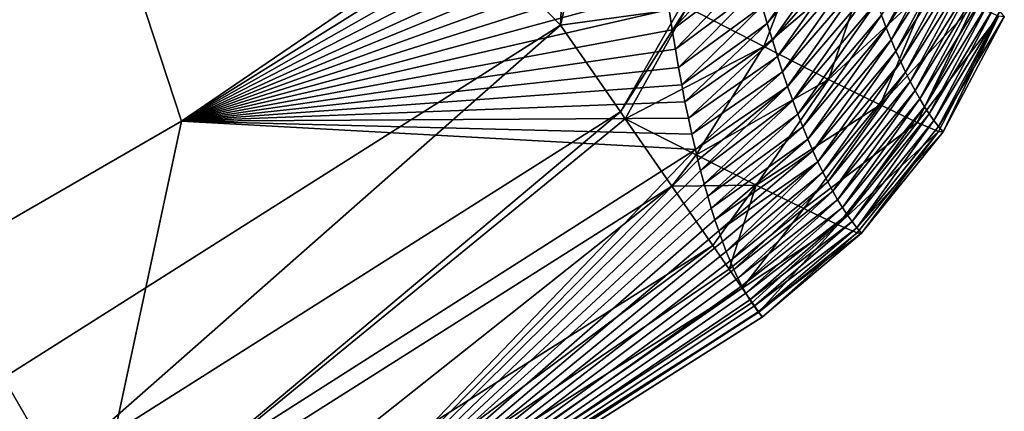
# Model space of a CAD drawing. Header units: metres. Extents: x -101 to 101, y -261 to 23.
# Tile 240 of 287: x 88.5 to 91.39, y -20.8 to -19.65. Entities that reach past the tile are written whole.
import ezdxf

# ---------------------------------------------------------------- set-up
doc = ezdxf.new("R2010")
doc.units = ezdxf.units.M
doc.layers.add('solid_505151_K2442K1000C34', color=7, linetype='CONTINUOUS')

msp = doc.modelspace()

# ---------------------------------------------------------------- linework, layer by layer
at = {"layer": 'solid_505151_K2442K1000C34'}
for points in [[(90.090057, -19.668598, 102.4142), (90.134018, -18.706974, 102.818878), (87.591324, -17.093513, 104.159546)], [(88.453484, -20.704044, 102.4142), (90.090057, -19.668598, 102.4142), (87.591324, -17.093513, 104.159546)], [(88.561974, -18.688675, 79.883408), (86.653976, -19.790264, 79.883408), (87.633049, -17.303938, 73.114449)], [(90.491371, -17.964722, 102.987282), (90.134018, -18.706974, 102.818878), (90.090057, -19.668598, 102.4142)], [(90.491371, -17.964722, 102.987282), (90.090057, -19.668598, 102.4142), (90.439293, -19.620802, 102.287598)], [(87.539078, -20.78021, 86.734787), (86.653976, -19.790264, 79.883408), (88.561974, -18.688675, 79.883408)], [(88.976685, -19.950209, 86.734787), (87.539078, -20.78021, 86.734787), (88.561974, -18.688675, 79.883408)], [(90.345604, -19.019064, 86.70105), (88.976685, -19.950209, 86.734787), (88.561974, -18.688675, 79.883408)], [(90.351089, -19.094061, 87.106079), (88.976685, -19.950209, 86.734787), (90.345604, -19.019064, 86.70105)], [(90.351089, -19.094061, 87.106079), (90.357018, -19.168407, 87.518723), (88.976685, -19.950209, 86.734787)], [(90.357018, -19.168407, 87.518723), (90.363441, -19.241938, 87.938744), (88.976685, -19.950209, 86.734787)], [(90.363441, -19.241938, 87.938744), (90.370415, -19.314486, 88.365913), (88.976685, -19.950209, 86.734787)], [(90.370415, -19.314486, 88.365913), (90.377144, -19.378227, 88.752724), (88.976685, -19.950209, 86.734787)], [(90.932739, -19.330862, 91.846382), (90.697189, -19.664454, 92.205757), (90.682312, -19.61359, 91.767296)], [(90.932739, -19.330862, 91.846382), (90.946846, -19.380497, 92.281036), (90.697189, -19.664454, 92.205757)], [(91.032219, -19.639824, 94.892792), (91.228943, -19.339445, 95.316216), (91.046471, -19.67672, 95.328644)], [(91.046471, -19.67672, 95.328644), (91.228943, -19.339445, 95.316216), (91.242729, -19.374544, 95.753784)], [(91.046471, -19.67672, 95.328644), (91.242729, -19.374544, 95.753784), (91.060707, -19.711834, 95.764641)], [(91.060707, -19.711834, 95.764641), (91.242729, -19.374544, 95.753784), (91.256531, -19.407869, 96.19149)], [(90.377144, -19.378227, 88.752724), (90.384392, -19.440941, 89.144867), (88.976685, -19.950209, 86.734787)], [(90.946846, -19.380497, 92.281036), (90.712097, -19.713411, 92.644409), (90.697189, -19.664454, 92.205757)], [(90.946846, -19.380497, 92.281036), (90.961006, -19.428284, 92.715889), (90.712097, -19.713411, 92.644409)], [(90.961006, -19.428284, 92.715889), (90.72702, -19.760477, 93.083244), (90.712097, -19.713411, 92.644409)], [(90.961006, -19.428284, 92.715889), (90.975212, -19.47423, 93.150932), (90.72702, -19.760477, 93.083244)], [(91.060707, -19.711834, 95.764641), (91.256531, -19.407869, 96.19149), (91.074913, -19.745174, 96.200775)], [(91.074913, -19.745174, 96.200775), (91.256531, -19.407869, 96.19149), (91.270317, -19.43943, 96.629333)], [(90.384392, -19.440941, 89.144867), (90.392189, -19.502556, 89.542381), (88.976685, -19.950209, 86.734787)], [(90.637978, -19.449396, 90.453117), (90.418137, -19.68224, 90.776703), (90.409119, -19.623346, 90.358932)], [(90.637978, -19.449396, 90.453117), (90.652695, -19.506077, 90.890968), (90.418137, -19.68224, 90.776703)], [(90.686714, -19.731571, 102.063965), (90.877495, -19.827955, 101.812279), (91.00219, -19.462896, 101.899895)], [(90.759018, -19.546597, 102.102554), (90.686714, -19.731571, 102.063965), (91.00219, -19.462896, 101.899895)], [(90.877495, -19.827955, 101.812279), (91.177292, -19.550259, 101.602928), (91.00219, -19.462896, 101.899895)], [(91.074913, -19.745174, 96.200775), (91.270317, -19.43943, 96.629333), (91.089088, -19.776749, 96.637032)], [(91.089088, -19.776749, 96.637032), (91.270317, -19.43943, 96.629333), (91.284103, -19.469227, 97.067299)], [(90.975212, -19.47423, 93.150932), (90.741943, -19.805656, 93.522255), (90.72702, -19.760477, 93.083244)], [(90.975212, -19.47423, 93.150932), (90.989441, -19.518349, 93.586143), (90.741943, -19.805656, 93.522255)], [(91.089088, -19.776749, 96.637032), (91.284103, -19.469227, 97.067299), (91.103218, -19.806562, 97.07341)], [(91.103218, -19.806562, 97.07341), (91.284103, -19.469227, 97.067299), (91.297874, -19.497267, 97.505379)], [(90.392189, -19.502556, 89.542381), (90.400452, -19.563383, 89.947159), (88.976685, -19.950209, 86.734787)], [(90.652695, -19.506077, 90.890968), (90.427483, -19.739866, 91.199486), (90.418137, -19.68224, 90.776703)], [(90.652695, -19.506077, 90.890968), (90.667473, -19.560802, 91.329025), (90.427483, -19.739866, 91.199486)], [(90.989441, -19.518349, 93.586143), (90.756859, -19.848963, 93.961433), (90.741943, -19.805656, 93.522255)], [(90.989441, -19.518349, 93.586143), (91.003693, -19.560648, 94.02153), (90.756859, -19.848963, 93.961433)], [(91.103218, -19.806562, 97.07341), (91.297874, -19.497267, 97.505379), (91.117302, -19.834618, 97.509903)], [(91.117302, -19.834618, 97.509903), (91.297874, -19.497267, 97.505379), (91.311623, -19.523552, 97.943581)], [(90.759018, -19.546597, 102.102554), (90.462151, -19.616579, 102.276787), (90.686714, -19.731571, 102.063965)], [(90.877495, -19.827955, 101.812279), (91.029205, -19.902941, 101.528732), (91.177292, -19.550259, 101.602928)], [(91.029205, -19.902941, 101.528732), (91.303223, -19.610687, 101.276131), (91.177292, -19.550259, 101.602928)], [(91.117302, -19.834618, 97.509903), (91.311623, -19.523552, 97.943581), (91.13134, -19.860918, 97.946503)], [(91.13134, -19.860918, 97.946503), (91.311623, -19.523552, 97.943581), (91.325348, -19.548088, 98.381889)], [(91.13134, -19.860918, 97.946503), (91.325348, -19.548088, 98.381889), (91.145317, -19.885471, 98.383209)], [(91.145317, -19.885471, 98.383209), (91.325348, -19.548088, 98.381889), (91.339043, -19.570879, 98.82029)], [(90.400452, -19.563383, 89.947159), (90.409119, -19.623346, 90.358932), (88.976685, -19.950209, 86.734787)], [(90.667473, -19.560802, 91.329025), (90.436562, -19.792765, 91.600967), (90.427483, -19.739866, 91.199486)], [(90.667473, -19.560802, 91.329025), (90.682312, -19.61359, 91.767296), (90.436562, -19.792765, 91.600967)], [(91.003693, -19.560648, 94.02153), (90.771767, -19.890406, 94.400772), (90.756859, -19.848963, 93.961433)], [(91.003693, -19.560648, 94.02153), (91.017952, -19.601135, 94.457085), (90.771767, -19.890406, 94.400772)], [(91.145317, -19.885471, 98.383209), (91.339043, -19.570879, 98.82029), (91.159233, -19.908279, 98.820007)], [(91.159233, -19.908279, 98.820007), (91.339043, -19.570879, 98.82029), (91.352699, -19.591928, 99.258789)], [(91.017952, -19.601135, 94.457085), (90.786644, -19.929995, 94.840263), (90.771767, -19.890406, 94.400772)], [(91.017952, -19.601135, 94.457085), (91.032219, -19.639824, 94.892792), (90.786644, -19.929995, 94.840263)], [(91.159233, -19.908279, 98.820007), (91.352699, -19.591928, 99.258789), (91.17308, -19.929348, 99.256905)], [(91.17308, -19.929348, 99.256905), (91.352699, -19.591928, 99.258789), (91.366318, -19.611242, 99.697372)], [(90.409119, -19.623346, 90.358932), (90.418137, -19.68224, 90.776703), (88.976685, -19.950209, 86.734787)], [(90.439293, -19.620802, 102.287598), (90.090057, -19.668598, 102.4142), (90.265755, -19.92289, 102.206451)], [(90.462151, -19.616579, 102.276787), (90.265755, -19.92289, 102.206451), (90.280151, -19.943724, 102.18541)], [(90.439293, -19.620802, 102.287598), (90.265755, -19.92289, 102.206451), (90.462151, -19.616579, 102.276787)], [(90.462151, -19.616579, 102.276787), (90.280151, -19.943724, 102.18541), (90.686714, -19.731571, 102.063965)], [(90.682312, -19.61359, 91.767296), (90.445892, -19.844229, 92.005173), (90.436562, -19.792765, 91.600967)], [(90.682312, -19.61359, 91.767296), (90.697189, -19.664454, 92.205757), (90.445892, -19.844229, 92.005173)], [(91.029205, -19.902941, 101.528732), (91.137665, -19.954466, 101.221138), (91.303223, -19.610687, 101.276131)], [(91.137665, -19.954466, 101.221138), (91.376038, -19.642496, 100.929733), (91.303223, -19.610687, 101.276131)], [(91.17308, -19.929348, 99.256905), (91.366318, -19.611242, 99.697372), (91.186859, -19.948679, 99.693878)], [(91.186859, -19.948679, 99.693878), (91.366318, -19.611242, 99.697372), (91.379883, -19.628822, 100.136032)], [(91.186859, -19.948679, 99.693878), (91.379883, -19.628822, 100.136032), (91.200562, -19.966278, 100.130928)], [(91.200562, -19.966278, 100.130928), (91.379883, -19.628822, 100.136032), (91.39341, -19.64467, 100.574768)], [(90.697189, -19.664454, 92.205757), (90.455482, -19.894121, 92.411263), (90.445892, -19.844229, 92.005173)], [(90.697189, -19.664454, 92.205757), (90.712097, -19.713411, 92.644409), (90.455482, -19.894121, 92.411263)], [(91.032219, -19.639824, 94.892792), (90.801483, -19.967741, 95.2799), (90.786644, -19.929995, 94.840263)], [(91.032219, -19.639824, 94.892792), (91.046471, -19.67672, 95.328644), (90.801483, -19.967741, 95.2799)], [(91.137665, -19.954466, 101.221138), (91.199898, -19.981113, 100.897942), (91.376038, -19.642496, 100.929733)], [(91.199898, -19.981113, 100.897942), (91.21418, -19.982149, 100.568054), (91.376038, -19.642496, 100.929733)], [(91.200562, -19.966278, 100.130928), (91.39341, -19.64467, 100.574768), (91.21418, -19.982149, 100.568054)], [(91.376038, -19.642496, 100.929733), (91.21418, -19.982149, 100.568054), (91.39341, -19.64467, 100.574768)], [(88.608025, -20.971708, 102.206467), (90.090057, -19.668598, 102.4142), (88.453484, -20.704044, 102.4142)], [(90.265755, -19.92289, 102.206451), (90.090057, -19.668598, 102.4142), (88.608025, -20.971708, 102.206467)], [(90.418137, -19.68224, 90.776703), (90.427483, -19.739866, 91.199486), (88.976685, -19.950209, 86.734787)], [(91.046471, -19.67672, 95.328644), (90.816277, -20.003653, 95.719673), (90.801483, -19.967741, 95.2799)], [(91.046471, -19.67672, 95.328644), (91.060707, -19.711834, 95.764641), (90.816277, -20.003653, 95.719673)], [(90.712097, -19.713411, 92.644409), (90.465332, -19.94231, 92.818405), (90.455482, -19.894121, 92.411263)], [(90.712097, -19.713411, 92.644409), (90.72702, -19.760477, 93.083244), (90.465332, -19.94231, 92.818405)], [(91.060707, -19.711834, 95.764641), (90.831017, -20.037739, 96.159584), (90.816277, -20.003653, 95.719673)], [(91.060707, -19.711834, 95.764641), (91.074913, -19.745174, 96.200775), (90.831017, -20.037739, 96.159584)], [(90.427483, -19.739866, 91.199486), (90.436562, -19.792765, 91.600967), (88.976685, -19.950209, 86.734787)], [(90.488747, -20.049671, 101.979858), (90.686714, -19.731571, 102.063965), (90.280151, -19.943724, 102.18541)], [(90.488747, -20.049671, 101.979858), (90.877495, -19.827955, 101.812279), (90.686714, -19.731571, 102.063965)], [(91.074913, -19.745174, 96.200775), (90.845695, -20.070011, 96.599617), (90.831017, -20.037739, 96.159584)], [(91.074913, -19.745174, 96.200775), (91.089088, -19.776749, 96.637032), (90.845695, -20.070011, 96.599617)], [(90.72702, -19.760477, 93.083244), (90.475456, -19.988771, 93.226593), (90.465332, -19.94231, 92.818405)], [(90.72702, -19.760477, 93.083244), (90.741943, -19.805656, 93.522255), (90.475456, -19.988771, 93.226593)], [(91.089088, -19.776749, 96.637032), (90.860306, -20.10047, 97.039772), (90.845695, -20.070011, 96.599617)], [(91.089088, -19.776749, 96.637032), (91.103218, -19.806562, 97.07341), (90.860306, -20.10047, 97.039772)], [(90.436562, -19.792765, 91.600967), (90.445892, -19.844229, 92.005173), (88.976685, -19.950209, 86.734787)], [(90.741943, -19.805656, 93.522255), (90.485893, -20.033747, 93.63797), (90.475456, -19.988771, 93.226593)], [(90.741943, -19.805656, 93.522255), (90.756859, -19.848963, 93.961433), (90.485893, -20.033747, 93.63797)], [(91.103218, -19.806562, 97.07341), (90.87484, -20.12912, 97.480034), (90.860306, -20.10047, 97.039772)], [(91.103218, -19.806562, 97.07341), (91.117302, -19.834618, 97.509903), (90.87484, -20.12912, 97.480034)], [(90.488747, -20.049671, 101.979858), (90.664757, -20.138428, 101.739487), (90.877495, -19.827955, 101.812279)], [(90.664757, -20.138428, 101.739487), (91.029205, -19.902941, 101.528732), (90.877495, -19.827955, 101.812279)], [(91.117302, -19.834618, 97.509903), (90.88929, -20.155968, 97.92041), (90.87484, -20.12912, 97.480034)], [(91.117302, -19.834618, 97.509903), (91.13134, -19.860918, 97.946503), (90.88929, -20.155968, 97.92041)], [(90.445892, -19.844229, 92.005173), (90.455482, -19.894121, 92.411263), (88.976685, -19.950209, 86.734787)], [(90.756859, -19.848963, 93.961433), (90.493584, -20.065178, 93.935959), (90.485893, -20.033747, 93.63797)], [(90.756859, -19.848963, 93.961433), (90.501404, -20.095797, 94.235344), (90.493584, -20.065178, 93.935959)], [(90.756859, -19.848963, 93.961433), (90.771767, -19.890406, 94.400772), (90.501404, -20.095797, 94.235344)], [(91.13134, -19.860918, 97.946503), (90.903664, -20.181017, 98.360893), (90.88929, -20.155968, 97.92041)], [(91.13134, -19.860918, 97.946503), (91.145317, -19.885471, 98.383209), (90.903664, -20.181017, 98.360893)], [(90.455482, -19.894121, 92.411263), (90.465332, -19.94231, 92.818405), (88.976685, -19.950209, 86.734787)], [(90.771767, -19.890406, 94.400772), (90.511688, -20.134115, 94.623924), (90.501404, -20.095797, 94.235344)], [(90.771767, -19.890406, 94.400772), (90.786644, -19.929995, 94.840263), (90.511688, -20.134115, 94.623924)], [(91.145317, -19.885471, 98.383209), (90.917946, -20.204273, 98.801468), (90.903664, -20.181017, 98.360893)], [(91.145317, -19.885471, 98.383209), (91.159233, -19.908279, 98.820007), (90.917946, -20.204273, 98.801468)], [(90.265755, -19.92289, 102.206451), (88.608025, -20.971708, 102.206467), (88.740623, -21.201382, 101.94503)], [(90.280151, -19.943724, 102.18541), (90.265755, -19.92289, 102.206451), (88.740623, -21.201382, 101.94503)], [(90.664757, -20.138428, 101.739487), (90.804428, -20.207306, 101.470451), (91.029205, -19.902941, 101.528732)], [(90.804428, -20.207306, 101.470451), (91.137665, -19.954466, 101.221138), (91.029205, -19.902941, 101.528732)], [(91.159233, -19.908279, 98.820007), (90.932129, -20.22574, 99.242134), (90.917946, -20.204273, 98.801468)], [(91.159233, -19.908279, 98.820007), (91.17308, -19.929348, 99.256905), (90.932129, -20.22574, 99.242134)], [(88.716812, -21.160154, 93.64727), (87.539078, -20.78021, 86.734787), (88.976685, -19.950209, 86.734787)], [(90.485893, -20.033747, 93.63797), (88.716812, -21.160154, 93.64727), (88.976685, -19.950209, 86.734787)], [(90.416527, -20.141102, 101.944977), (90.280151, -19.943724, 102.18541), (88.740623, -21.201382, 101.94503)], [(90.465332, -19.94231, 92.818405), (90.475456, -19.988771, 93.226593), (88.976685, -19.950209, 86.734787)], [(90.475456, -19.988771, 93.226593), (90.485893, -20.033747, 93.63797), (88.976685, -19.950209, 86.734787)], [(90.488747, -20.049671, 101.979858), (90.280151, -19.943724, 102.18541), (90.416527, -20.141102, 101.944977)], [(90.786644, -19.929995, 94.840263), (90.522156, -20.170998, 95.014206), (90.511688, -20.134115, 94.623924)], [(90.786644, -19.929995, 94.840263), (90.801483, -19.967741, 95.2799), (90.522156, -20.170998, 95.014206)], [(90.804428, -20.207306, 101.470451), (90.904091, -20.254494, 101.17981), (91.137665, -19.954466, 101.221138)], [(90.904091, -20.254494, 101.17981), (91.199898, -19.981113, 100.897942), (91.137665, -19.954466, 101.221138)], [(91.17308, -19.929348, 99.256905), (90.946213, -20.245422, 99.682884), (90.932129, -20.22574, 99.242134)], [(91.17308, -19.929348, 99.256905), (91.186859, -19.948679, 99.693878), (90.946213, -20.245422, 99.682884)], [(91.186859, -19.948679, 99.693878), (90.960197, -20.263325, 100.123711), (90.946213, -20.245422, 99.682884)], [(91.186859, -19.948679, 99.693878), (91.200562, -19.966278, 100.130928), (90.960197, -20.263325, 100.123711)], [(90.801483, -19.967741, 95.2799), (90.532784, -20.206404, 95.405838), (90.522156, -20.170998, 95.014206)], [(90.801483, -19.967741, 95.2799), (90.816277, -20.003653, 95.719673), (90.532784, -20.206404, 95.405838)], [(90.904091, -20.254494, 101.17981), (90.961136, -20.278753, 100.875198), (91.199898, -19.981113, 100.897942)], [(91.200562, -19.966278, 100.130928), (91.21418, -19.982149, 100.568054), (90.960197, -20.263325, 100.123711)], [(91.21418, -19.982149, 100.568054), (90.97406, -20.279449, 100.564606), (90.960197, -20.263325, 100.123711)], [(90.961136, -20.278753, 100.875198), (90.97406, -20.279449, 100.564606), (91.199898, -19.981113, 100.897942)], [(91.199898, -19.981113, 100.897942), (90.97406, -20.279449, 100.564606), (91.21418, -19.982149, 100.568054)], [(90.816277, -20.003653, 95.719673), (90.543549, -20.240297, 95.79847), (90.532784, -20.206404, 95.405838)], [(90.816277, -20.003653, 95.719673), (90.831017, -20.037739, 96.159584), (90.543549, -20.240297, 95.79847)], [(88.974266, -21.606056, 100.564568), (88.716812, -21.160154, 93.64727), (90.485893, -20.033747, 93.63797)], [(90.493584, -20.065178, 93.935959), (88.974266, -21.606056, 100.564568), (90.485893, -20.033747, 93.63797)], [(90.831017, -20.037739, 96.159584), (90.554443, -20.272646, 96.191742), (90.543549, -20.240297, 95.79847)], [(90.831017, -20.037739, 96.159584), (90.845695, -20.070011, 96.599617), (90.554443, -20.272646, 96.191742)], [(90.493584, -20.065178, 93.935959), (90.501404, -20.095797, 94.235344), (88.974266, -21.606056, 100.564568)], [(90.488747, -20.049671, 101.979858), (90.416527, -20.141102, 101.944977), (90.664757, -20.138428, 101.739487)], [(90.845695, -20.070011, 96.599617), (90.565453, -20.303421, 96.58532), (90.554443, -20.272646, 96.191742)], [(90.845695, -20.070011, 96.599617), (90.576569, -20.332613, 96.979095), (90.565453, -20.303421, 96.58532)], [(90.845695, -20.070011, 96.599617), (90.860306, -20.10047, 97.039772), (90.576569, -20.332613, 96.979095)], [(90.501404, -20.095797, 94.235344), (90.511688, -20.134115, 94.623924), (88.974266, -21.606056, 100.564568)], [(90.860306, -20.10047, 97.039772), (90.58783, -20.360258, 97.373756), (90.576569, -20.332613, 96.979095)], [(90.860306, -20.10047, 97.039772), (90.87484, -20.12912, 97.480034), (90.58783, -20.360258, 97.373756)], [(90.416527, -20.141102, 101.944977), (88.740623, -21.201382, 101.94503), (88.846695, -21.385099, 101.638962)], [(90.537125, -20.315639, 101.638863), (90.416527, -20.141102, 101.944977), (88.846695, -21.385099, 101.638962)], [(90.511688, -20.134115, 94.623924), (90.522156, -20.170998, 95.014206), (88.974266, -21.606056, 100.564568)], [(90.664757, -20.138428, 101.739487), (90.416527, -20.141102, 101.944977), (90.537125, -20.315639, 101.638863)], [(90.664757, -20.138428, 101.739487), (90.537125, -20.315639, 101.638863), (90.584763, -20.384586, 101.472305)], [(90.664757, -20.138428, 101.739487), (90.584763, -20.384586, 101.472305), (90.804428, -20.207306, 101.470451)], [(90.87484, -20.12912, 97.480034), (90.599236, -20.386353, 97.769356), (90.58783, -20.360258, 97.373756)], [(90.87484, -20.12912, 97.480034), (90.88929, -20.155968, 97.92041), (90.599236, -20.386353, 97.769356)], [(90.88929, -20.155968, 97.92041), (90.610786, -20.410887, 98.165886), (90.599236, -20.386353, 97.769356)], [(90.88929, -20.155968, 97.92041), (90.903664, -20.181017, 98.360893), (90.610786, -20.410887, 98.165886)], [(90.522156, -20.170998, 95.014206), (90.532784, -20.206404, 95.405838), (88.974266, -21.606056, 100.564568)], [(90.903664, -20.181017, 98.360893), (90.622482, -20.433853, 98.563354), (90.610786, -20.410887, 98.165886)], [(90.903664, -20.181017, 98.360893), (90.917946, -20.204273, 98.801468), (90.622482, -20.433853, 98.563354)], [(90.532784, -20.206404, 95.405838), (90.543549, -20.240297, 95.79847), (88.974266, -21.606056, 100.564568)], [(90.804428, -20.207306, 101.470451), (90.584763, -20.384586, 101.472305), (90.623383, -20.440475, 101.29866)], [(90.917946, -20.204273, 98.801468), (90.634323, -20.45524, 98.961754), (90.622482, -20.433853, 98.563354)], [(90.804428, -20.207306, 101.470451), (90.623383, -20.440475, 101.29866), (90.904091, -20.254494, 101.17981)], [(90.917946, -20.204273, 98.801468), (90.932129, -20.22574, 99.242134), (90.634323, -20.45524, 98.961754)], [(90.543549, -20.240297, 95.79847), (90.554443, -20.272646, 96.191742), (88.974266, -21.606056, 100.564568)], [(90.932129, -20.22574, 99.242134), (90.646301, -20.475044, 99.361076), (90.634323, -20.45524, 98.961754)], [(90.932129, -20.22574, 99.242134), (90.946213, -20.245422, 99.682884), (90.646301, -20.475044, 99.361076)], [(90.554443, -20.272646, 96.191742), (90.565453, -20.303421, 96.58532), (88.974266, -21.606056, 100.564568)], [(90.904091, -20.254494, 101.17981), (90.623383, -20.440475, 101.29866), (90.652634, -20.482815, 101.119453)], [(90.946213, -20.245422, 99.682884), (90.658424, -20.493254, 99.761322), (90.646301, -20.475044, 99.361076)], [(90.904091, -20.254494, 101.17981), (90.652634, -20.482815, 101.119453), (90.672272, -20.51123, 100.93631)], [(90.946213, -20.245422, 99.682884), (90.960197, -20.263325, 100.123711), (90.658424, -20.493254, 99.761322)], [(90.960197, -20.263325, 100.123711), (90.670677, -20.509859, 100.162483), (90.658424, -20.493254, 99.761322)], [(90.960197, -20.263325, 100.123711), (90.97406, -20.279449, 100.564606), (90.670677, -20.509859, 100.162483)], [(90.904091, -20.254494, 101.17981), (90.672272, -20.51123, 100.93631), (90.961136, -20.278753, 100.875198)], [(90.97406, -20.279449, 100.564606), (90.683067, -20.524855, 100.56456), (90.670677, -20.509859, 100.162483)], [(90.961136, -20.278753, 100.875198), (90.672272, -20.51123, 100.93631), (90.682129, -20.525496, 100.750832)], [(90.961136, -20.278753, 100.875198), (90.682129, -20.525496, 100.750832), (90.683067, -20.524855, 100.56456)], [(90.961136, -20.278753, 100.875198), (90.683067, -20.524855, 100.56456), (90.97406, -20.279449, 100.564606)], [(90.537125, -20.315639, 101.638863), (88.846695, -21.385099, 101.638962), (88.922554, -21.516493, 101.298874)], [(90.584763, -20.384586, 101.472305), (90.537125, -20.315639, 101.638863), (88.922554, -21.516493, 101.298874)], [(90.565453, -20.303421, 96.58532), (90.576569, -20.332613, 96.979095), (88.974266, -21.606056, 100.564568)], [(90.576569, -20.332613, 96.979095), (90.58783, -20.360258, 97.373756), (88.974266, -21.606056, 100.564568)], [(90.623383, -20.440475, 101.29866), (90.584763, -20.384586, 101.472305), (88.922554, -21.516493, 101.298874)], [(90.58783, -20.360258, 97.373756), (90.599236, -20.386353, 97.769356), (88.974266, -21.606056, 100.564568)], [(90.599236, -20.386353, 97.769356), (90.610786, -20.410887, 98.165886), (88.974266, -21.606056, 100.564568)], [(90.610786, -20.410887, 98.165886), (90.622482, -20.433853, 98.563354), (88.974266, -21.606056, 100.564568)], [(90.623383, -20.440475, 101.29866), (88.922554, -21.516493, 101.298874), (88.965576, -21.591007, 100.936554)], [(90.652634, -20.482815, 101.119453), (90.623383, -20.440475, 101.29866), (88.965576, -21.591007, 100.936554)], [(90.622482, -20.433853, 98.563354), (90.634323, -20.45524, 98.961754), (88.974266, -21.606056, 100.564568)], [(90.634323, -20.45524, 98.961754), (90.646301, -20.475044, 99.361076), (88.974266, -21.606056, 100.564568)], [(90.646301, -20.475044, 99.361076), (90.658424, -20.493254, 99.761322), (88.974266, -21.606056, 100.564568)], [(90.672272, -20.51123, 100.93631), (90.652634, -20.482815, 101.119453), (88.965576, -21.591007, 100.936554)], [(90.658424, -20.493254, 99.761322), (90.670677, -20.509859, 100.162483), (88.974266, -21.606056, 100.564568)], [(90.672272, -20.51123, 100.93631), (88.965576, -21.591007, 100.936554), (88.974266, -21.606056, 100.564568)], [(90.670677, -20.509859, 100.162483), (90.683067, -20.524855, 100.56456), (88.974266, -21.606056, 100.564568)], [(90.682129, -20.525496, 100.750832), (90.672272, -20.51123, 100.93631), (88.974266, -21.606056, 100.564568)], [(90.682129, -20.525496, 100.750832), (88.974266, -21.606056, 100.564568), (90.683067, -20.524855, 100.56456)], [(88.608025, -20.971708, 102.206467), (88.453484, -20.704044, 102.4142), (86.870865, -21.882933, 102.206451)], [(88.716812, -21.160154, 93.64727), (86.856758, -22.12899, 93.637665), (87.539078, -20.78021, 86.734787)]]:
    msp.add_3dface(points, dxfattribs=at)

doc.saveas('drawing.dxf')
